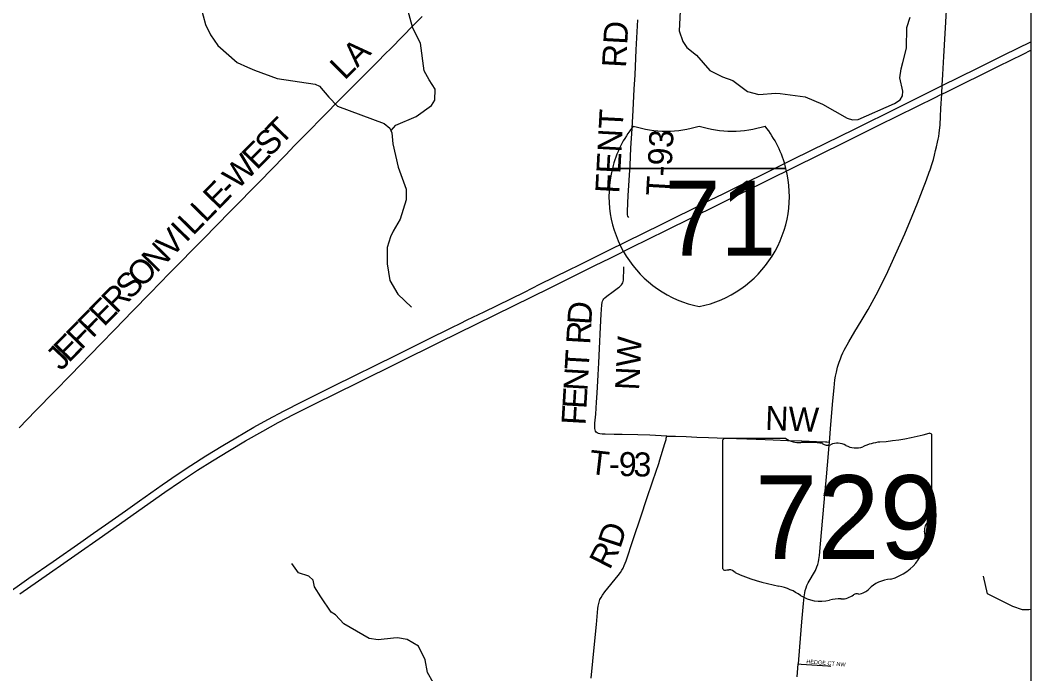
# Model space of a CAD drawing. Extents: x -49 to -8.2, y 9.4 to 23.5.
# Drawn here: x -40.683 to -39.49, y 17.528 to 18.3 of the extents above; entities that cross this region are included whole.
import ezdxf

# ---------------------------------------------------------------- set-up
doc = ezdxf.new("R2010")
doc.units = 0
for name, color, linetype in [('GM_X_Adjacent_County', 7, 'Continuous'), ('GM_X_County_Road', 7, 'Continuous'), ('GM_X_County_Road_Text', 7, 'Continuous'), ('GM_X_Interstate_Route', 7, 'Continuous'), ('GM_X_Interstate_Shield', 7, 'Continuous'), ('GM_X_Minor_River', 7, 'Continuous'), ('GM_X_State_Route', 7, 'Continuous'), ('GM_X_State_Shield', 7, 'Continuous'), ('GM_X_Township_Road', 7, 'Continuous'), ('GM_X_Township_Road_Text', 7, 'Continuous'), ('GM_X_Township_Subdivision', 7, 'Continuous'), ('GM_X_Township_Subdivision_Text', 7, 'Continuous')]:
    doc.layers.add(name, color=color, linetype=linetype)

msp = doc.modelspace()

# ---------------------------------------------------------------- linework, layer by layer
at = {"layer": 'GM_X_Adjacent_County'}
msp.add_lwpolyline([(-39.4895, 20.588), (-39.4895, 17.0861), (-39.7989, 17.1042)], dxfattribs=at)
at = {"layer": 'GM_X_County_Road'}
msp.add_lwpolyline([(-40.6843, 17.8185), (-40.665, 17.8387), (-40.6422, 17.8621), (-40.6238, 17.881), (-40.5881, 17.9178), (-40.5718, 17.9345), (-40.5502, 17.9567), (-40.5296, 17.9779), (-40.5068, 18.0012), (-40.4665, 18.0421), (-40.435, 18.0743), (-40.3991, 18.1109), (-40.3872, 18.1231), (-40.3698, 18.1409), (-40.359, 18.152), (-40.347, 18.1642), (-40.322, 18.1897), (-40.3079, 18.2041), (-40.2925, 18.2196), (-40.2706, 18.2416), (-40.2597, 18.2526), (-40.2532, 18.2592), (-40.2444, 18.268), (-40.2325, 18.2802), (-40.2183, 18.2946), (-40.2085, 18.3045)], dxfattribs=at)
at = {"layer": 'GM_X_Interstate_Route'}
for points in [[(-40.7043, 17.6187), (-40.673, 17.6409), (-40.6443, 17.6609), (-40.6117, 17.6838), (-40.6006, 17.6915), (-40.5785, 17.707), (-40.5588, 17.7208), (-40.5424, 17.7324), (-40.5154, 17.7513), (-40.4976, 17.7634), (-40.4817, 17.774), (-40.464, 17.7855), (-40.4439, 17.7978), (-40.4285, 17.807), (-40.4071, 17.8194), (-40.3906, 17.8285), (-40.3712, 17.8388), (-40.3505, 17.8495), (-40.3129, 17.8681), (-40.2391, 17.9047), (-40.203, 17.9225), (-40.1733, 17.9372), (-40.1636, 17.9419), (-40.1551, 17.9462), (-40.135, 17.9558), (-40.0876, 17.9791), (-40.0694, 17.9882), (-40.0349, 18.0052), (-40.0234, 18.0108), (-39.9886, 18.0282), (-39.9254, 18.0593), (-39.9127, 18.0655), (-39.8865, 18.0784), (-39.8819, 18.0808), (-39.8748, 18.0843), (-39.8678, 18.0878), (-39.8528, 18.0951), (-39.8363, 18.1032), (-39.8081, 18.1171), (-39.7845, 18.1289), (-39.7716, 18.1353), (-39.7484, 18.1468), (-39.7316, 18.155), (-39.6979, 18.1716), (-39.6868, 18.177), (-39.6565, 18.1921), (-39.6478, 18.1964), (-39.6413, 18.1996), (-39.6287, 18.2058), (-39.5942, 18.2229), (-39.5533, 18.243), (-39.5208, 18.2591), (-39.4895, 18.2746)], [(-39.5964, 18.2119), (-39.5947, 18.2127), (-39.5886, 18.2157), (-39.5276, 18.2458), (-39.4987, 18.2601), (-39.4895, 18.2647)], [(-40.6837, 17.6225), (-40.6615, 17.6379), (-40.6188, 17.668), (-40.5858, 17.6909), (-40.5364, 17.7257), (-40.5122, 17.7427), (-40.494, 17.7551), (-40.4736, 17.7687), (-40.4562, 17.7797), (-40.4361, 17.792), (-40.4171, 17.8033), (-40.3966, 17.8149), (-40.3784, 17.8249), (-40.3597, 17.8347), (-40.3361, 17.8467), (-40.284, 17.8724), (-40.1879, 17.9198), (-40.0572, 17.984), (-40.0012, 18.0119), (-39.9986, 18.0132), (-39.9833, 18.0208), (-39.9617, 18.0315), (-39.9199, 18.0521), (-39.709, 18.1563), (-39.6879, 18.1667), (-39.669, 18.176), (-39.6018, 18.2093), (-39.5964, 18.2119)]]:
    msp.add_lwpolyline(points, dxfattribs=at)
at = {"layer": 'GM_X_Interstate_Shield'}
for p, q in [((-39.9837, 18.1251), (-39.7787, 18.1251)), ((-39.7787, 18.1251), (-39.9837, 18.1251)), ((-39.7787, 18.1251), (-39.9837, 18.1251))]:
    msp.add_line(p, q, dxfattribs=at)
for centre, start, end in [((-39.8546, 18.0924), 141.669, 165.8066), ((-39.9201, 18.3024), 253.0091, 286.9909), ((-39.8423, 18.3024), 253.0091, 286.9909), ((-39.9078, 18.0924), 14.1934, 38.331), ((-39.8546, 18.0924), 165.8066, 258.463), ((-39.9078, 18.0924), 281.537, 14.1934)]:
    msp.add_arc(centre, 0.1332, start, end, dxfattribs=at)
at = {"layer": 'GM_X_Minor_River'}
for points in [[(-40.4727, 18.3263), (-40.4644, 18.2953), (-40.4584, 18.2828), (-40.4499, 18.2702), (-40.4269, 18.2504), (-40.4147, 18.2448), (-40.4064, 18.2412), (-40.3795, 18.2314), (-40.3349, 18.2247), (-40.3296, 18.2222), (-40.3187, 18.2091), (-40.3082, 18.1986), (-40.2532, 18.178), (-40.2466, 18.1727), (-40.2443, 18.167), (-40.2429, 18.1541), (-40.2366, 18.1264), (-40.2271, 18.1007), (-40.2273, 18.088), (-40.2343, 18.0653), (-40.2425, 18.0511), (-40.2456, 18.0441), (-40.2496, 18.0318), (-40.2497, 18.0123), (-40.2464, 17.9929), (-40.2372, 17.9767), (-40.2208, 17.9611)], [(-40.2451, 18.17), (-40.2396, 18.1763), (-40.2153, 18.1866), (-40.1972, 18.1996), (-40.1936, 18.2058), (-40.193, 18.2189), (-40.2001, 18.2296), (-40.2061, 18.2404), (-40.2103, 18.2732), (-40.2193, 18.2907), (-40.2269, 18.3179)], [(-39.9036, 18.3108), (-39.9047, 18.2877), (-39.9004, 18.2751), (-39.8957, 18.2679), (-39.8842, 18.2587), (-39.8686, 18.2406), (-39.8537, 18.2332), (-39.8414, 18.2289), (-39.8241, 18.2161), (-39.8108, 18.2126), (-39.7906, 18.2139), (-39.7856, 18.2137), (-39.7561, 18.2095), (-39.7354, 18.2009), (-39.7065, 18.1846), (-39.7003, 18.1823), (-39.6934, 18.183), (-39.6507, 18.2018), (-39.6439, 18.2061), (-39.6412, 18.211), (-39.6405, 18.2163), (-39.6442, 18.2321), (-39.6426, 18.2427), (-39.6407, 18.2501), (-39.6362, 18.2673), (-39.6359, 18.2916), (-39.632, 18.3039)], [(-40.3354, 17.6309), (-40.337, 17.6389), (-40.3423, 17.6436), (-40.3546, 17.6475), (-40.3623, 17.6583)], [(-39.5408, 17.6226), (-39.5454, 17.6436)], [(-40.1955, 17.5178), (-40.202, 17.5297), (-40.205, 17.5447), (-40.2129, 17.5608), (-40.2261, 17.5688), (-40.2375, 17.5705), (-40.2422, 17.5704), (-40.2603, 17.5682), (-40.2709, 17.5697), (-40.3009, 17.5871), (-40.3108, 17.5979), (-40.3157, 17.6009), (-40.3281, 17.6191), (-40.3354, 17.6309)], [(-39.4895, 17.6039), (-39.4918, 17.6035), (-39.4994, 17.6038), (-39.5109, 17.6078), (-39.5408, 17.6226)]]:
    msp.add_lwpolyline(points, dxfattribs=at)
at = {"layer": 'GM_X_State_Route'}
for points in [[(-39.6096, 18.1206), (-39.6085, 18.1236), (-39.6061, 18.1308), (-39.6046, 18.1357), (-39.6033, 18.1406), (-39.6019, 18.1462), (-39.6009, 18.1506), (-39.5996, 18.1563), (-39.5988, 18.1598), (-39.5983, 18.1628), (-39.5977, 18.1667), (-39.5966, 18.1767), (-39.5961, 18.1866), (-39.5956, 18.1957), (-39.5953, 18.2019), (-39.5947, 18.2127), (-39.5947, 18.214), (-39.5942, 18.2229), (-39.5936, 18.2361), (-39.5923, 18.2575), (-39.5889, 18.3117), (-39.5877, 18.3327)], [(-39.7654, 17.5246), (-39.7641, 17.5399), (-39.764, 17.54), (-39.7623, 17.5601), (-39.7598, 17.5895), (-39.7581, 17.6112), (-39.7573, 17.6189), (-39.7566, 17.6236), (-39.7559, 17.6266), (-39.755, 17.6296), (-39.7539, 17.6326), (-39.7526, 17.6354), (-39.7503, 17.6395), (-39.7462, 17.6461), (-39.744, 17.6502), (-39.7422, 17.6544), (-39.7412, 17.6573), (-39.7404, 17.6603), (-39.7398, 17.6633), (-39.7392, 17.6679), (-39.738, 17.6818), (-39.7353, 17.7127), (-39.7324, 17.7437), (-39.7309, 17.7607), (-39.7297, 17.7746), (-39.7276, 17.7978), (-39.7273, 17.8019), (-39.7256, 17.8226), (-39.7233, 17.8504), (-39.7219, 17.8659), (-39.7209, 17.8752), (-39.7202, 17.8798), (-39.7192, 17.8844), (-39.7177, 17.8904), (-39.7158, 17.8964), (-39.7144, 17.9003), (-39.7131, 17.9036), (-39.7116, 17.9071), (-39.7099, 17.9105), (-39.7046, 17.9204), (-39.6973, 17.9325), (-39.69, 17.9446), (-39.6818, 17.9584), (-39.6723, 17.9758), (-39.6603, 17.9991), (-39.6382, 18.0478), (-39.6297, 18.0686), (-39.6234, 18.084), (-39.6176, 18.0994), (-39.6128, 18.1115), (-39.6096, 18.1206)]]:
    msp.add_lwpolyline(points, dxfattribs=at)
at = {"layer": 'GM_X_State_Shield'}
for p, q in [((-39.6063, 17.7311), (-39.6063, 17.8097)), ((-39.8535, 17.8034), (-39.8535, 17.6533)), ((-39.7787, 17.8059), (-39.8511, 17.8059)), ((-39.6064, 17.7312), (-39.6063, 17.7311))]:
    msp.add_line(p, q, dxfattribs=at)
for centre, major_axis, start_param, end_param in [((-39.6944, 18.0106), (0.2621, 0), 4.814394, 5.042369), ((-39.6091, 17.81), (0.00275, 0), 6.141152, 7.989035), ((-39.8507, 17.8037), (0.00286, 0), 1.712693, 3.28349), ((-39.7615, 17.8234), (0.0278, 0), 4.042523, 4.731795), ((-39.7522, 17.7217), (0.0997, 0), 1.404758, 1.657858), ((-39.7296, 17.8044), (0.00801, 0), 3.836095, 5.185415), ((-39.7178, 17.7871), (0.0167, 0), 0.950623, 2.079405), ((-39.6963, 17.8109), (0.02, 0), 4.081561, 5.145723), ((-39.6609, 17.7601), (0.0527, 0), 1.699011, 2.107814), ((-39.607, 17.7254), (0.00426, 0), 1.883978, 3.671073), ((-39.6093, 17.7308), (0.00294, 0), 5.05454, 6.418171), ((-39.6341, 17.7154), (0.0256, 0), 5.934695, 6.695948), ((-39.5965, 17.6983), (0.0186, 0), 2.387724, 3.262537), ((-39.6797, 17.6883), (0.0656, 0), 5.101752, 6.440018), ((-39.8507, 17.6529), (0.00289, 0), 3.00124, 4.508301), ((-39.8502, 17.6683), (0.022, 0), 4.665946, 4.897461), ((-39.8457, 17.6446), (0.00795, 0), 0.519207, 1.627899), ((-39.7453, 17.7795), (0.1893, 0), 4.195997, 4.488961), ((-39.8018, 17.5858), (0.0592, 0), 0.823519, 1.323587), ((-39.6521, 17.6111), (0.0359, 0), 1.647645, 2.488434), ((-39.7377, 17.6439), (0.0376, 0), 4.026481, 4.996735), ((-39.7133, 17.6326), (0.02, 0), 4.691044, 5.507374), ((-39.6951, 17.6181), (0.00564, 0), 1.147584, 2.315152), ((-39.6976, 17.6387), (0.0212, 0), 4.937069, 5.64225), ((-39.716, 17.592), (0.0309, 0), 1.495662, 1.94098)]:
    msp.add_ellipse(centre, major_axis=major_axis, ratio=0.8, start_param=start_param, end_param=end_param, dxfattribs=at)
at = {"layer": 'GM_X_Township_Road'}
for points in [[(-39.9644, 18.0673), (-39.9653, 18.0686), (-39.9658, 18.0701), (-39.966, 18.0716), (-39.966, 18.0747), (-39.965, 18.0933), (-39.9629, 18.1289), (-39.9618, 18.149), (-39.9604, 18.1722), (-39.959, 18.1939), (-39.9578, 18.2187), (-39.957, 18.2357), (-39.9555, 18.2652), (-39.9536, 18.3008)], [(-39.9194, 17.809), (-39.9395, 17.8101), (-39.9535, 17.8104), (-39.9722, 17.8108), (-39.9816, 17.8109), (-39.9924, 17.8111), (-39.9956, 17.8112), (-39.9987, 17.8115), (-40.0002, 17.8119), (-40.0015, 17.8126), (-40.0027, 17.8136), (-40.0036, 17.8148), (-40.0042, 17.8163), (-40.0045, 17.8178), (-40.0046, 17.8193), (-40.0043, 17.824), (-40.0034, 17.8349), (-40.0023, 17.8488), (-40.0016, 17.8597), (-40.0004, 17.8814), (-39.9997, 17.8954), (-39.9988, 17.9125), (-39.9976, 17.9374), (-39.9968, 17.9529), (-39.9961, 17.9638), (-39.9957, 17.9669), (-39.9953, 17.9684), (-39.9946, 17.9698), (-39.9937, 17.971), (-39.9926, 17.9722), (-39.9902, 17.9742), (-39.9828, 17.9797), (-39.9764, 17.9843), (-39.9752, 17.9853), (-39.9741, 17.9864), (-39.9731, 17.9875), (-39.9721, 17.9888), (-39.9714, 17.9901), (-39.971, 17.9916), (-39.9707, 17.9932), (-39.9704, 17.9963), (-39.9703, 18.004), (-39.9703, 18.0087)], [(-40.0086, 17.5231), (-40.0047, 17.5633), (-40.0025, 17.5865), (-40.0008, 17.6051), (-40.0004, 17.6082), (-39.9999, 17.6112), (-39.999, 17.6142), (-39.9985, 17.6157), (-39.9971, 17.6184), (-39.9954, 17.621), (-39.9926, 17.6248), (-39.977, 17.6441), (-39.9742, 17.6478), (-39.9725, 17.6504), (-39.9709, 17.6531), (-39.9697, 17.6559), (-39.9675, 17.6617), (-39.9591, 17.6868), (-39.9498, 17.7148), (-39.9434, 17.7339), (-39.9359, 17.756), (-39.9325, 17.7663), (-39.929, 17.7766), (-39.9276, 17.781), (-39.9217, 17.8003), (-39.9203, 17.8048), (-39.92, 17.8063), (-39.9197, 17.8077), (-39.9194, 17.809)], [(-39.9194, 17.809), (-39.9174, 17.8089), (-39.915, 17.8089), (-39.909, 17.8087), (-39.8964, 17.8083), (-39.884, 17.8078), (-39.87, 17.8073), (-39.8499, 17.8064), (-39.825, 17.8056), (-39.8033, 17.8048), (-39.794, 17.8045), (-39.7769, 17.8039), (-39.7599, 17.8032), (-39.7428, 17.8024), (-39.7319, 17.802), (-39.7304, 17.802), (-39.7273, 17.8019)]]:
    msp.add_lwpolyline(points, dxfattribs=at)
at = {"layer": 'GM_X_Township_Subdivision'}
msp.add_lwpolyline([(-39.7641, 17.5399), (-39.7606, 17.5396), (-39.7417, 17.5382), (-39.7291, 17.5375), (-39.7258, 17.5373)], dxfattribs=at)

# ---------------------------------------------------------------- texts
at = {"layer": 'GM_X_County_Road_Text'}
for s, height, rotation, p in [('LA', 0.02841, 45, (-40.2999, 18.2284)), ('T', 0.0284, 45.6909, (-40.3752, 18.1514)), ('S', 0.0284, 45.6925, (-40.3886, 18.1376)), ('E', 0.0284, 45.6898, (-40.4035, 18.1224)), ('W', 0.0284, 45.6906, (-40.4265, 18.0989)), ('E', 0.0284, 45.6927, (-40.4495, 18.0753)), ('-', 0.0284, 45.6944, (-40.4346, 18.0905)), ('L', 0.0284, 45.6927, (-40.4643, 18.0601)), ('I', 0.0284, 45.6944, (-40.4873, 18.0366)), ('L', 0.0284, 45.6909, (-40.4791, 18.0449)), ('V', 0.0284, 45.6917, (-40.5048, 18.0187)), ('N', 0.0284, 45.6903, (-40.5222, 18.0008)), ('O', 0.0284, 45.6903, (-40.5397, 17.9829)), ('S', 0.0284, 45.6921, (-40.5531, 17.9692)), ('R', 0.0284, 45.6928, (-40.5694, 17.9525)), ('E', 0.0284, 45.6909, (-40.5842, 17.9373)), ('F', 0.0284, 45.6925, (-40.5976, 17.9236)), ('F', 0.0284, 45.6921, (-40.611, 17.9098)), ('E', 0.0284, 45.7637, (-40.6258, 17.8946)), ('J', 0.0284, 46.8018, (-40.6348, 17.885))]:
    msp.add_text(s, height=height, rotation=rotation, dxfattribs=at).set_placement(p)
at = {"layer": 'GM_X_Interstate_Shield'}
msp.add_text('71', height=0.08878, dxfattribs=at).set_placement((-39.9222, 18.0219))
at = {"layer": 'GM_X_State_Shield'}
msp.add_text('729', height=0.09888, dxfattribs=at).set_placement((-39.8152, 17.6638))
at = {"layer": 'GM_X_Township_Road_Text'}
for s, height, rotation, p in [('RD', 0.02841, 86.8202, (-39.9677, 18.2436)), ('FENT', 0.02841, 86.9724, (-39.9756, 18.0951)), ('T-93', 0.02841, 86.8211, (-39.9156, 18.092)), ('D', 0.0284, 86.3803, (-40.0087, 17.9399)), ('R', 0.0284, 86.6649, (-40.01, 17.9167)), ('NW', 0.02841, 87.1179, (-39.9523, 17.8626)), ('T', 0.0284, 86.6683, (-40.0118, 17.8867)), ('N', 0.0284, 86.6742, (-40.0132, 17.8618)), ('E', 0.0284, 86.6683, (-40.0145, 17.8406)), ('F', 0.0284, 86.672, (-40.0156, 17.8214)), ('NW', 0.02841, 357.9392, (-39.8036, 17.8162)), ('T', 0.0284, 353.443, (-40.0123, 17.7645)), ('9', 0.0284, 358.922, (-39.9764, 17.7618)), ('3', 0.0284, 358.4875, (-39.9591, 17.7615)), ('-', 0.0284, 359.5341, (-39.9879, 17.7619)), ('D', 0.0284, 71.7959, (-39.9745, 17.6752)), ('R', 0.0284, 62.8275, (-39.987, 17.65))]:
    msp.add_text(s, height=height, rotation=rotation, dxfattribs=at).set_placement(p)
at = {"layer": 'GM_X_Township_Subdivision_Text'}
msp.add_text('HEDGE CT NW', height=0.004735, rotation=355.1873, dxfattribs=at).set_placement((-39.7548, 17.5405))

doc.saveas('drawing.dxf')
